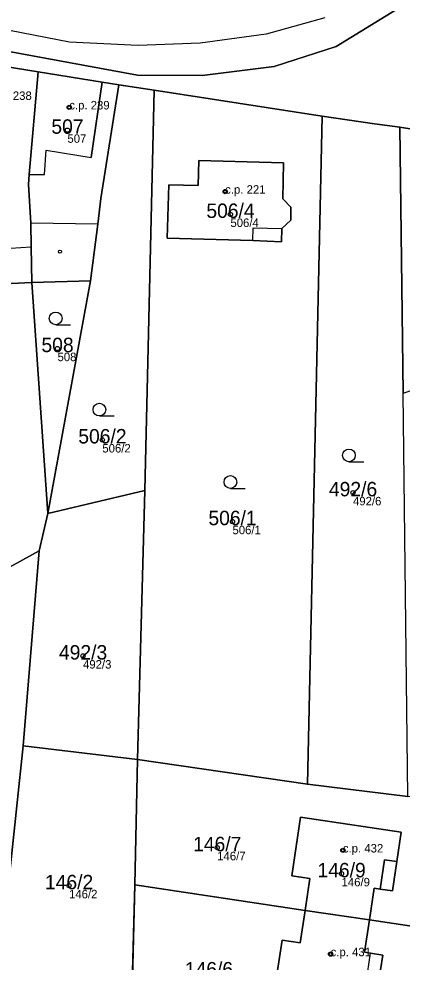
# Model space of a CAD drawing. Extents: x -603967 to -594699, y -1179315 to -1165625.
# Drawn here: x -598412.4 to -598367.2, y -1172583.6 to -1172472.5 of the extents above; entities that cross this region are included whole.
import ezdxf

# ---------------------------------------------------------------- set-up
doc = ezdxf.new("R2010")
doc.units = 0
for name, color, linetype in [('Definiční body', 7, 'Continuous'), ('Hranice parcel', 7, 'Continuous'), ('Parcelní čísla', 7, 'Continuous'), ('Polygon budovy', 7, 'Continuous'), ('Polygon parcely', 7, 'Continuous'), ('Vnitřní kresba', 7, 'Continuous'), ('Značky budov', 7, 'Continuous'), ('Značky kultur', 7, 'Continuous')]:
    doc.layers.add(name, color=color, linetype=linetype)

msp = doc.modelspace()

# ---------------------------------------------------------------- linework, layer by layer
at = {"layer": 'Definiční body'}
for centre in [(-598406.43, -1172482.87994), (-598406.65, -1172485.56994), (-598388.05, -1172492.80994), (-598387.43, -1172495.48994), (-598407.82, -1172511.29994), (-598402.53, -1172522.05994), (-598372.98, -1172528.28994), (-598387.19, -1172531.68994), (-598404.81, -1172547.51994), (-598388.99, -1172570.10994), (-598374.17, -1172570.42994), (-598374.33, -1172573.17994), (-598406.46, -1172574.58994), (-598375.62, -1172582.64994)]:
    msp.add_circle(centre, 0.25, dxfattribs=at)
at = {"layer": 'Hranice parcel'}
for p, q in [((-598419.61, -1172477.15), (-598410.09, -1172478.69)), ((-598400.59, -1172480.22), (-598396.41, -1172480.86)), ((-598397.54, -1172528.01), (-598396.41, -1172480.86)), ((-598396.41, -1172480.86), (-598376.6, -1172483.94)), ((-598378.36, -1172562.62), (-598376.6, -1172483.94)), ((-598367.44, -1172485.23), (-598359.43, -1172486.52)), ((-598367.44, -1172485.23), (-598367.08, -1172516.56)), ((-598410.86, -1172503.54), (-598403.91, -1172503.32)), ((-598410.86, -1172503.54), (-598408.96, -1172530.74)), ((-598403.91, -1172503.32), (-598408.96, -1172530.74)), ((-598397.54, -1172528.01), (-598408.96, -1172530.74)), ((-598398.37, -1172559.71), (-598397.54, -1172528.01)), ((-598408.96, -1172530.74), (-598409.99, -1172535.15)), ((-598409.99, -1172535.15), (-598424.56, -1172543.14)), ((-598409.99, -1172535.15), (-598411.88, -1172558.11)), ((-598411.88, -1172558.11), (-598414.91, -1172586.38)), ((-598398.37, -1172559.71), (-598411.88, -1172558.11)), ((-598398.72, -1172574.48), (-598398.37, -1172559.71)), ((-598378.36, -1172562.62), (-598398.37, -1172559.71)), ((-598366.53, -1172564.09), (-598378.36, -1172562.62)), ((-598378.62, -1172577.5), (-598378.07, -1172573.76)), ((-598399.06, -1172588.7), (-598398.72, -1172574.48)), ((-598378.62, -1172577.5), (-598398.72, -1172574.48)), ((-598370.49, -1172574.9), (-598371.05, -1172578.63)), ((-598379.2, -1172581.31), (-598378.62, -1172577.5)), ((-598371.05, -1172578.63), (-598378.62, -1172577.5)), ((-598371.05, -1172578.63), (-598371.62, -1172582.44)), ((-598353.54, -1172581.25), (-598371.05, -1172578.63))]:
    msp.add_line(p, q, dxfattribs=at)
for points in [[(-598337.96, -1172446.35), (-598345.69, -1172453.25), (-598350.23, -1172458.86), (-598361.03, -1172466.84), (-598367.34, -1172471.03), (-598374.95, -1172475.71), (-598382.27, -1172478.08), (-598390.77, -1172479.12), (-598398.38, -1172479.11)], [(-598398.38, -1172479.11), (-598418.69, -1172475.37), (-598446.8, -1172471.24)], [(-598410.09, -1172478.69), (-598411.15, -1172490.79), (-598411.25, -1172491.96), (-598410.98, -1172496.53), (-598410.93, -1172499.31), (-598410.86, -1172503.54)], [(-598410.09, -1172478.69), (-598402.56, -1172479.9), (-598400.59, -1172480.22)], [(-598400.59, -1172480.22), (-598402.69, -1172493.64), (-598403.07, -1172496.66), (-598403.91, -1172503.32)], [(-598376.6, -1172483.94), (-598370.46, -1172484.83), (-598367.44, -1172485.23)], [(-598391.16, -1172489.16), (-598381.16, -1172489.42), (-598381.24, -1172493.65), (-598380.31, -1172494.66), (-598380.31, -1172496.19), (-598381.36, -1172497.17), (-598381.4, -1172498.73), (-598384.8, -1172498.59), (-598394.88, -1172498.31), (-598394.7, -1172492.02), (-598391.22, -1172492.11), (-598391.16, -1172489.16)], [(-598422.65, -1172503.45), (-598420.76, -1172503.53), (-598416.55, -1172503.78), (-598410.86, -1172503.54)], [(-598378.07, -1172573.76), (-598380.18, -1172573.44), (-598379.16, -1172566.52), (-598367.29, -1172568.3), (-598367.82, -1172571.76), (-598368.34, -1172575.21), (-598369.78, -1172575), (-598370.49, -1172574.9)], [(-598371.62, -1172582.44), (-598370.92, -1172582.55), (-598369.48, -1172582.77), (-598370.01, -1172586.23), (-598370.53, -1172589.69), (-598382.38, -1172587.89), (-598381.35, -1172580.99), (-598379.2, -1172581.31)]]:
    msp.add_lwpolyline(points, dxfattribs=at)
at = {"layer": 'Polygon budovy'}
for points in [[(-598421.33, -1172487.66), (-598416.66, -1172488.38), (-598413.64, -1172488.85), (-598414.02, -1172492.06), (-598414.79, -1172492.01), (-598414.56, -1172499.57), (-598410.93, -1172499.31), (-598410.98, -1172496.53), (-598411.25, -1172491.96), (-598411.15, -1172490.79), (-598410.09, -1172478.69), (-598419.61, -1172477.15), (-598421.02, -1172485.81)], [(-598410.09, -1172478.69), (-598411.15, -1172490.79), (-598409.35, -1172490.8), (-598409.14, -1172487.94), (-598403.83, -1172488.79), (-598402.56, -1172479.9)], [(-598394.88, -1172498.31), (-598384.8, -1172498.59), (-598384.76, -1172497.09), (-598381.36, -1172497.17), (-598380.31, -1172496.19), (-598380.31, -1172494.66), (-598381.24, -1172493.65), (-598381.16, -1172489.42), (-598391.16, -1172489.16), (-598391.22, -1172492.11), (-598394.7, -1172492.02)], [(-598380.18, -1172573.44), (-598378.07, -1172573.76), (-598378.62, -1172577.5), (-598371.05, -1172578.63), (-598370.49, -1172574.9), (-598369.78, -1172575), (-598369.25, -1172571.54), (-598367.82, -1172571.76), (-598367.29, -1172568.3), (-598379.16, -1172566.52)], [(-598382.38, -1172587.89), (-598370.53, -1172589.69), (-598370.01, -1172586.23), (-598371.44, -1172586.01), (-598370.92, -1172582.55), (-598371.62, -1172582.44), (-598371.05, -1172578.63), (-598378.62, -1172577.5), (-598379.2, -1172581.31), (-598381.35, -1172580.99)]]:
    msp.add_lwpolyline(points, close=True, dxfattribs=at)
at = {"layer": 'Polygon parcely'}
for points in [[(-598457.05, -1172471.17), (-598447.66, -1172472.6), (-598438.2, -1172474.11), (-598428.78, -1172475.66), (-598419.61, -1172477.15), (-598410.09, -1172478.69), (-598402.56, -1172479.9), (-598400.59, -1172480.22), (-598396.41, -1172480.86), (-598376.6, -1172483.94), (-598370.46, -1172484.83), (-598367.44, -1172485.23), (-598359.43, -1172486.52)], [(-598446.8, -1172471.24), (-598418.69, -1172475.37), (-598398.38, -1172479.11), (-598390.77, -1172479.12), (-598382.27, -1172478.08), (-598374.95, -1172475.71), (-598367.34, -1172471.03)], [(-598367.34, -1172471.03), (-598374.95, -1172475.71), (-598382.27, -1172478.08), (-598390.77, -1172479.12), (-598398.38, -1172479.11), (-598418.69, -1172475.37), (-598446.8, -1172471.24)]]:
    msp.add_lwpolyline(points, dxfattribs=at)
for points in [[(-598416.55, -1172503.78), (-598410.86, -1172503.54), (-598410.93, -1172499.31), (-598410.98, -1172496.53), (-598411.25, -1172491.96), (-598411.15, -1172490.79), (-598410.09, -1172478.69), (-598419.61, -1172477.15), (-598421.02, -1172485.81), (-598421.33, -1172487.66), (-598421.42, -1172488.62), (-598421.89, -1172493.98), (-598422.46, -1172500.27), (-598422.55, -1172501.32), (-598422.65, -1172503.45), (-598420.76, -1172503.53)], [(-598410.98, -1172496.53), (-598410.93, -1172499.31), (-598410.86, -1172503.54), (-598403.91, -1172503.32), (-598403.07, -1172496.66), (-598402.69, -1172493.64), (-598400.59, -1172480.22), (-598402.56, -1172479.9), (-598410.09, -1172478.69), (-598411.15, -1172490.79), (-598411.25, -1172491.96)], [(-598397.54, -1172528.01), (-598396.41, -1172480.86), (-598400.59, -1172480.22), (-598402.69, -1172493.64), (-598403.07, -1172496.66), (-598403.91, -1172503.32), (-598408.96, -1172530.74)], [(-598378.36, -1172562.62), (-598376.6, -1172483.94), (-598396.41, -1172480.86), (-598397.54, -1172528.01), (-598398.37, -1172559.71)], [(-598367.44, -1172485.23), (-598370.46, -1172484.83), (-598376.6, -1172483.94), (-598378.36, -1172562.62), (-598366.53, -1172564.09), (-598367.08, -1172516.56)], [(-598354.24, -1172514.02), (-598356.83, -1172500.3), (-598359.43, -1172486.52), (-598367.44, -1172485.23), (-598367.08, -1172516.56), (-598357.49, -1172513.32)], [(-598391.16, -1172489.16), (-598391.22, -1172492.11), (-598394.7, -1172492.02), (-598394.88, -1172498.31), (-598384.8, -1172498.59), (-598381.4, -1172498.73), (-598381.36, -1172497.17), (-598380.31, -1172496.19), (-598380.31, -1172494.66), (-598381.24, -1172493.65), (-598381.16, -1172489.42)], [(-598391.16, -1172489.16), (-598381.16, -1172489.42), (-598381.24, -1172493.65), (-598380.31, -1172494.66), (-598380.31, -1172496.19), (-598381.36, -1172497.17), (-598381.4, -1172498.73), (-598384.8, -1172498.59), (-598394.88, -1172498.31), (-598394.7, -1172492.02), (-598391.22, -1172492.11)], [(-598416.24, -1172518.77), (-598423.37, -1172518.5), (-598424.56, -1172543.14), (-598409.99, -1172535.15), (-598408.96, -1172530.74), (-598410.86, -1172503.54), (-598416.55, -1172503.78), (-598420.76, -1172503.53), (-598422.65, -1172503.45), (-598422.7, -1172504.55), (-598423.14, -1172513.75), (-598416.04, -1172514.02)], [(-598408.96, -1172530.74), (-598403.91, -1172503.32), (-598410.86, -1172503.54)], [(-598409.99, -1172535.15), (-598411.88, -1172558.11), (-598398.37, -1172559.71), (-598397.54, -1172528.01), (-598408.96, -1172530.74)], [(-598414.91, -1172586.38), (-598411.88, -1172558.11), (-598409.99, -1172535.15), (-598424.56, -1172543.14), (-598428.5, -1172584.48), (-598419.96, -1172585.63)], [(-598414.91, -1172586.38), (-598399.06, -1172588.7), (-598398.72, -1172574.48), (-598398.37, -1172559.71), (-598411.88, -1172558.11)], [(-598358.64, -1172573.31), (-598360.87, -1172572.68), (-598364.34, -1172572.19), (-598363.5, -1172566.1), (-598363.28, -1172564.54), (-598366.53, -1172564.09), (-598378.36, -1172562.62), (-598398.37, -1172559.71), (-598398.72, -1172574.48), (-598378.62, -1172577.5), (-598378.07, -1172573.76), (-598380.18, -1172573.44), (-598379.16, -1172566.52), (-598367.29, -1172568.3), (-598367.82, -1172571.76), (-598368.34, -1172575.21), (-598369.78, -1172575), (-598370.49, -1172574.9), (-598371.05, -1172578.63), (-598353.54, -1172581.25), (-598353.94, -1172578.54), (-598354.9, -1172576.49), (-598356.65, -1172574.53)], [(-598378.07, -1172573.76), (-598378.62, -1172577.5), (-598371.05, -1172578.63), (-598370.49, -1172574.9), (-598369.78, -1172575), (-598368.34, -1172575.21), (-598367.82, -1172571.76), (-598367.29, -1172568.3), (-598379.16, -1172566.52), (-598380.18, -1172573.44)], [(-598399.06, -1172588.7), (-598356.84, -1172594.87), (-598355.33, -1172595.09), (-598354.04, -1172585.24), (-598353.63, -1172582.26), (-598353.54, -1172581.25), (-598371.05, -1172578.63), (-598371.62, -1172582.44), (-598370.92, -1172582.55), (-598369.48, -1172582.77), (-598370.01, -1172586.23), (-598370.53, -1172589.69), (-598382.38, -1172587.89), (-598381.35, -1172580.99), (-598379.2, -1172581.31), (-598378.62, -1172577.5), (-598398.72, -1172574.48)], [(-598371.05, -1172578.63), (-598378.62, -1172577.5), (-598379.2, -1172581.31), (-598381.35, -1172580.99), (-598382.38, -1172587.89), (-598370.53, -1172589.69), (-598370.01, -1172586.23), (-598369.48, -1172582.77), (-598370.92, -1172582.55), (-598371.62, -1172582.44)]]:
    msp.add_lwpolyline(points, close=True, dxfattribs=at)
at = {"layer": 'Vnitřní kresba'}
for p, q in [((-598406.39, -1172475.2), (-598417.5, -1172473.06)), ((-598376.3, -1172472.34), (-598383.21, -1172474.26)), ((-598383.21, -1172474.26), (-598391.01, -1172475.34)), ((-598398.31, -1172475.59), (-598406.39, -1172475.2)), ((-598391.01, -1172475.34), (-598398.31, -1172475.59)), ((-598402.56, -1172479.9), (-598403.83, -1172488.79)), ((-598409.35, -1172490.8), (-598409.14, -1172487.94)), ((-598409.14, -1172487.94), (-598403.83, -1172488.79)), ((-598411.15, -1172490.79), (-598409.35, -1172490.8)), ((-598403.07, -1172496.66), (-598410.98, -1172496.53)), ((-598384.8, -1172498.59), (-598384.76, -1172497.09)), ((-598384.76, -1172497.09), (-598381.36, -1172497.17)), ((-598414.56, -1172499.57), (-598410.93, -1172499.31)), ((-598369.25, -1172571.54), (-598369.78, -1172575)), ((-598367.82, -1172571.76), (-598369.25, -1172571.54)), ((-598371.44, -1172586.01), (-598370.92, -1172582.55))]:
    msp.add_line(p, q, dxfattribs=at)
at = {"layer": 'Značky budov'}
for centre in [(-598406.4368, -1172482.87916), (-598388.0568, -1172492.80916), (-598407.5268, -1172499.88916), (-598374.1768, -1172570.42916), (-598375.6268, -1172582.64916)]:
    msp.add_circle(centre, 0.175, dxfattribs=at)
at = {"layer": 'Značky kultur'}
for p, q in [((-598408.033, -1172508.5), (-598406.283, -1172508.5)), ((-598402.873, -1172519.25), (-598401.123, -1172519.25)), ((-598373.463, -1172524.65), (-598371.713, -1172524.65)), ((-598387.433, -1172527.78), (-598385.683, -1172527.78))]:
    msp.add_line(p, q, dxfattribs=at)
for centre in [(-598408.03286, -1172507.74981), (-598402.87286, -1172518.49981), (-598373.46286, -1172523.89981), (-598387.43286, -1172527.02981)]:
    msp.add_circle(centre, 0.75, dxfattribs=at)

# ---------------------------------------------------------------- texts
at = {"layer": 'Definiční body'}
for s, p in [('c.p. 238', (-598415.61, -1172482.01)), ('c.p. 239', (-598406.43, -1172483.13)), ('507', (-598406.65, -1172487.059)), ('c.p. 221', (-598388.05, -1172493.06)), ('506/4', (-598387.43, -1172496.979)), ('508', (-598407.82, -1172512.789)), ('506/2', (-598402.53, -1172523.549)), ('492/6', (-598372.98, -1172529.779)), ('506/1', (-598387.19, -1172533.179)), ('492/3', (-598404.81, -1172549.009)), ('c.p. 432', (-598374.17, -1172570.68)), ('146/7', (-598388.99, -1172571.599)), ('146/9', (-598374.33, -1172574.669)), ('146/2', (-598406.46, -1172576.079)), ('c.p. 431', (-598375.62, -1172582.9))]:
    msp.add_text(s, height=0.999996, dxfattribs=at).set_placement(p)
at = {"layer": 'Parcelní čísla'}
for s, p in [('507', (-598408.54, -1172485.995)), ('506/4', (-598390.266, -1172495.915)), ('508', (-598409.71, -1172511.725)), ('506/2', (-598405.366, -1172522.485)), ('492/6', (-598375.816, -1172528.715)), ('506/1', (-598390.026, -1172532.115)), ('492/3', (-598407.646, -1172547.945)), ('146/7', (-598391.826, -1172570.535)), ('146/9', (-598377.166, -1172573.605)), ('146/2', (-598409.296, -1172575.015)), ('146/6', (-598392.806, -1172585.285))]:
    msp.add_text(s, height=1.699998, dxfattribs=at).set_placement(p)

doc.saveas('drawing.dxf')
